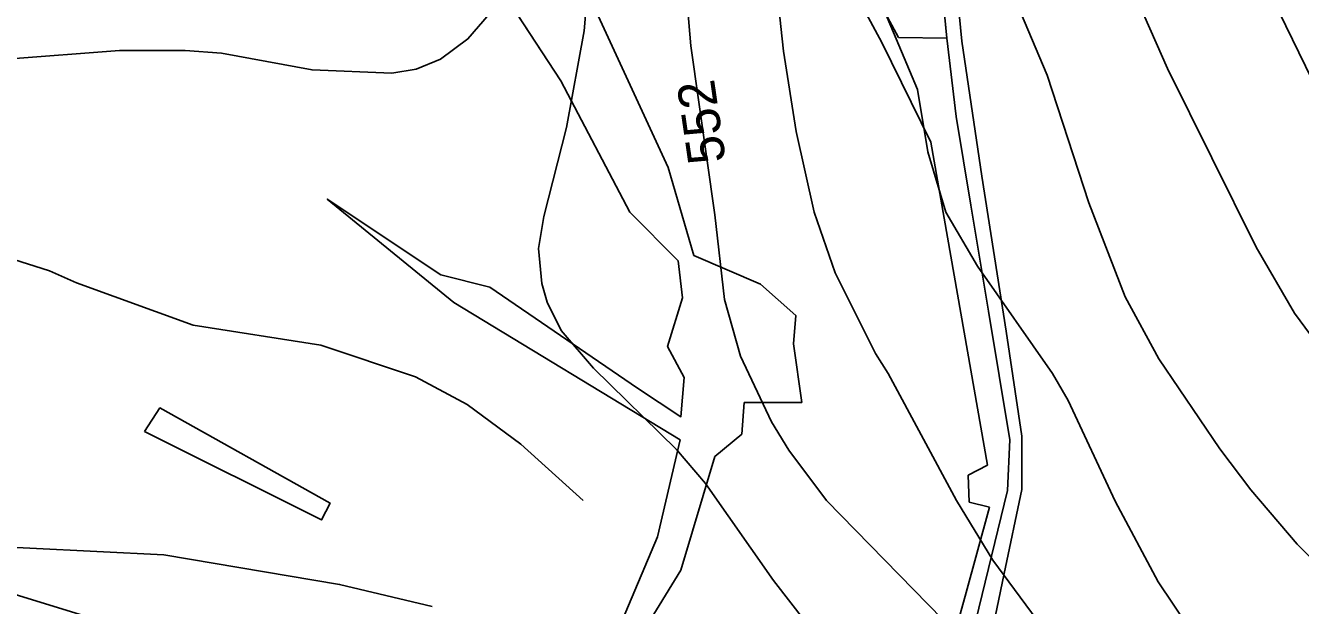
# Model space of a CAD drawing. Extents: x -709418 to -703832, y -1161719 to -1157826.
# Drawn here: x -708246.7 to -707975.4, y -1158667.8 to -1158544.4 of the extents above; entities that cross this region are included whole.
import ezdxf

# ---------------------------------------------------------------- set-up
doc = ezdxf.new("R2010")
doc.units = 0
for name, color, linetype in [('110_silnice II. třídy a III. třídy', 7, 'Continuous'), ('120_vrstevnice hlavní', 7, 'Continuous'), ('121_vrstevnice hlavní_popis', 7, 'Continuous'), ('122_vrstevnice základní', 7, 'Continuous'), ('124_vrstevnice doplňková', 7, 'Continuous'), ('201_orná půda_KN', 7, 'Continuous'), ('206_TTP_KN', 7, 'Continuous'), ('210_ostatní plocha_KN', 7, 'Continuous'), ('502_vodní tok_popis', 7, 'Continuous')]:
    doc.layers.add(name, color=color, linetype=linetype)

msp = doc.modelspace()

# ---------------------------------------------------------------- linework, layer by layer
at = {"layer": '110_silnice II. třídy a III. třídy'}
msp.add_lwpolyline([(-708949.18, -1159143.25), (-708851.52, -1159087.76), (-708763.44, -1159047.57), (-708704.41, -1159007.15), (-708617.29, -1158919.6), (-708571.81, -1158874.15), (-708546.81, -1158830.34), (-708531.01, -1158804.51), (-708475.96, -1158757.15), (-708390.75, -1158691.13), (-708373.04, -1158681.56), (-708289.6, -1158664.21), (-708263.74, -1158660.86), (-708218.75, -1158674.74), (-708130.19, -1158710.62), (-708061.25, -1158767.55), (-707984.07, -1158831.3), (-707891.2, -1158926.02), (-707845.98, -1158974.16), (-707817.26, -1159017.7), (-707796.68, -1159073.19), (-707758.86, -1159190.4)], dxfattribs=at)
at = {"layer": '120_vrstevnice hlavní'}
msp.add_lwpolyline([(-708021.04, -1158685), (-708040.9, -1158658.14), (-708048.61, -1158645.43), (-708063.19, -1158618.43), (-708065.9, -1158614.14), (-708074.47, -1158597), (-708078.9, -1158584.14), (-708082.76, -1158566.99), (-708085.47, -1158549.85), (-708087.33, -1158532.71), (-708092.61, -1158511.85), (-708099.9, -1158491.85), (-708114.47, -1158455.85), (-708118.76, -1158447.85), (-708123.76, -1158439.84), (-708132.47, -1158427.84), (-708140.33, -1158419.13), (-708159.33, -1158401.13), (-708172.19, -1158390.99), (-708181.91, -1158384.56)], dxfattribs=at)
at = {"layer": '122_vrstevnice základní'}
for points in [[(-708201.34, -1158298.84), (-708182.76, -1158309.55), (-708168.48, -1158318.84), (-708155.62, -1158328.12), (-708145.05, -1158336.98), (-708122.47, -1158360.41), (-708113.9, -1158370.7), (-708088.61, -1158396.56), (-708079.33, -1158407.27), (-708034.76, -1158466.28), (-707993.9, -1158516.99), (-707987.75, -1158525.85), (-707985.47, -1158530.28), (-707973.04, -1158555.85)], [(-708253.34, -1158318.27), (-708237.05, -1158321.84), (-708225.91, -1158325.41), (-708210.48, -1158331.98), (-708193.33, -1158340.84), (-708186.48, -1158344.98), (-708173.62, -1158354.7), (-708162.05, -1158365.41), (-708137.47, -1158390.13), (-708128.47, -1158400.13), (-708114.62, -1158417.42), (-708086.61, -1158455.56), (-708071.9, -1158474.13), (-708067.19, -1158481.28), (-708045.47, -1158520.99), (-708035.04, -1158541.56), (-708029.33, -1158554.99), (-708020.47, -1158582.14), (-708012.75, -1158602.14), (-708005.61, -1158615.28), (-707992.61, -1158634.43), (-707986.04, -1158643.14), (-707976.18, -1158654.71), (-707961.18, -1158669.57)], [(-708165.05, -1158343.41), (-708142.19, -1158363.84), (-708133.62, -1158373.27), (-708111.19, -1158401.56), (-708062.47, -1158455.56), (-708044.61, -1158479.56), (-708035.47, -1158493.56), (-708019.18, -1158521.56), (-708009.9, -1158539.56), (-708003.75, -1158553.56), (-707984.9, -1158591.57), (-707976.75, -1158605.57), (-707968.89, -1158616.14), (-707952.47, -1158633.28), (-707940.89, -1158642.14), (-707927.89, -1158648.71), (-707913.61, -1158653.71), (-707886.46, -1158661.43), (-707876.46, -1158665.14), (-707865.03, -1158670.43)], [(-708048.47, -1158673.86), (-708076.33, -1158645.43), (-708084.33, -1158634.71), (-708088.04, -1158628.71), (-708094.61, -1158614.71), (-708098.04, -1158602.71), (-708100.04, -1158584.71), (-708105.19, -1158548.71), (-708106.9, -1158528.71), (-708111.62, -1158498.13), (-708113.76, -1158487.85), (-708117.9, -1158474.13), (-708123.47, -1158460.42), (-708130.33, -1158448.42), (-708136.62, -1158439.84), (-708149.05, -1158426.13), (-708167.19, -1158409.99), (-708187.33, -1158395.99), (-708209.91, -1158383.7), (-708219.34, -1158380.13), (-708246.48, -1158374.27), (-708262.2, -1158373.13)], [(-708091.6, -1158475.62), (-708056.97, -1158558.05), (-708054.76, -1158571.28), (-708050.9, -1158584.14), (-708044.18, -1158595.57), (-708028.18, -1158618.43), (-708024.9, -1158624.14), (-708014.9, -1158645.57), (-708005.75, -1158662.71), (-707996.18, -1158677)], [(-708126.33, -1158526.99), (-708127.9, -1158545.56), (-708131.62, -1158566.14), (-708136.47, -1158585), (-708137.62, -1158591.85), (-708136.9, -1158599.28), (-708135.76, -1158603.28), (-708132.76, -1158609.28), (-708125.9, -1158617.28), (-708108.19, -1158634.57), (-708102.04, -1158641.85), (-708087.61, -1158662.43), (-708074.33, -1158679.57)], [(-708160.19, -1158668), (-708179.91, -1158663.28), (-708217.34, -1158657), (-708274.44, -1158654.16)]]:
    msp.add_lwpolyline(points, dxfattribs=at)
at = {"layer": '124_vrstevnice doplňková'}
for points in [[(-708280.73, -1158538.72), (-708279.2, -1158542.99), (-708276.48, -1158546.42), (-708270.91, -1158549.99), (-708265.05, -1158551.71), (-708250.77, -1158551.56), (-708226.76, -1158549.71), (-708212.76, -1158549.71), (-708205.05, -1158550.28), (-708185.76, -1158553.85), (-708168.76, -1158554.56), (-708163.62, -1158553.71), (-708158.47, -1158551.56), (-708152.62, -1158547.28), (-708148.05, -1158541.99), (-708145.33, -1158537.28), (-708141.19, -1158525.85), (-708140.05, -1158518.71), (-708139.62, -1158511.13)], [(-708291.17, -1158648.71), (-708287.62, -1158640.85), (-708284.34, -1158621.28), (-708281.34, -1158609.71), (-708274.48, -1158597), (-708271.62, -1158594.71), (-708268.91, -1158593.28), (-708265.05, -1158592.28), (-708257, -1158592.5), (-708250.77, -1158593.71), (-708241.62, -1158596.57), (-708235.91, -1158599.14), (-708211.05, -1158608.14), (-708183.91, -1158612.43), (-708163.76, -1158619.14), (-708152.76, -1158625), (-708141.33, -1158633.43), (-708128.05, -1158645.43)]]:
    msp.add_lwpolyline(points, dxfattribs=at)
at = {"layer": '201_orná půda_KN'}
for p, q in [((-708061.01, -1158546.99), (-708112.94, -1158450.31)), ((-708052.2, -1158530.97), (-708050.7, -1158547.13)), ((-708050.7, -1158547.13), (-708061.01, -1158546.99))]:
    msp.add_line(p, q, dxfattribs=at)
at = {"layer": '206_TTP_KN'}
for p, q in [((-708081.46, -1158516.9), (-708064.51, -1158548)), ((-708047.5, -1158547.75), (-708049.87, -1158523.43)), ((-708109.97, -1158574.62), (-708124.86, -1158542.38)), ((-708064.51, -1158548), (-708054.09, -1158569.2)), ((-708043.22, -1158576.44), (-708047.5, -1158547.75)), ((-708054.09, -1158569.2), (-708042.04, -1158637.89)), ((-708104.51, -1158593.35), (-708109.97, -1158574.62)), ((-708038.08, -1158609.43), (-708043.22, -1158576.44)), ((-708090.38, -1158599.45), (-708104.51, -1158593.35)), ((-708082.85, -1158606.12), (-708090.38, -1158599.45)), ((-708083.31, -1158612.08), (-708082.85, -1158606.12)), ((-708034.72, -1158631.73), (-708038.08, -1158609.43)), ((-708081.53, -1158624.6), (-708083.31, -1158612.08)), ((-708094.3, -1158631.35), (-708093.84, -1158624.6)), ((-708093.84, -1158624.6), (-708081.53, -1158624.6)), ((-708221.41, -1158630.79), (-708218.13, -1158625.73)), ((-708218.13, -1158625.73), (-708181.95, -1158645.99)), ((-708183.73, -1158649.56), (-708221.41, -1158630.79)), ((-708100.08, -1158636.09), (-708094.3, -1158631.35)), ((-708034.74, -1158643.13), (-708034.72, -1158631.73)), ((-708107.31, -1158660.23), (-708100.08, -1158636.09)), ((-708042.04, -1158637.89), (-708046.16, -1158640.03)), ((-708046.16, -1158640.03), (-708045.94, -1158645.79)), ((-708038.48, -1158660.93), (-708034.74, -1158643.13)), ((-708181.95, -1158645.99), (-708183.73, -1158649.56)), ((-708041.64, -1158646.85), (-708046.79, -1158665.8)), ((-708045.94, -1158645.79), (-708041.64, -1158646.85)), ((-708113.8, -1158670.86), (-708107.31, -1158660.23)), ((-708041.26, -1158674.06), (-708038.48, -1158660.93)), ((-708046.79, -1158665.8), (-708056.01, -1158698.43))]:
    msp.add_line(p, q, dxfattribs=at)
for points in [[(-708150.5, -1158529.16), (-708132.84, -1158556.2), (-708118.17, -1158584.11), (-708107.9, -1158594.49), (-708106.97, -1158602.3), (-708110.11, -1158612.69), (-708106.61, -1158619.29), (-708107.29, -1158627.64), (-708116.53, -1158621.57), (-708147.93, -1158600.09), (-708158.35, -1158597.45), (-708182.54, -1158581.32), (-708155.57, -1158603.3), (-708107.45, -1158632.54), (-708112.23, -1158653.16), (-708119.79, -1158670.99)], [(-708221.41, -1158630.79), (-708183.73, -1158649.56), (-708181.95, -1158645.99), (-708218.13, -1158625.73), (-708221.41, -1158630.79)]]:
    msp.add_lwpolyline(points, dxfattribs=at)
at = {"layer": '210_ostatní plocha_KN'}
for p, q in [((-708112.94, -1158450.31), (-708061.01, -1158546.99)), ((-708064.51, -1158548), (-708081.46, -1158516.9)), ((-708049.87, -1158523.43), (-708047.5, -1158547.75)), ((-708132.84, -1158556.2), (-708150.5, -1158529.16)), ((-708050.7, -1158547.13), (-708052.2, -1158530.97)), ((-708124.86, -1158542.38), (-708109.97, -1158574.62)), ((-708054.09, -1158569.2), (-708064.51, -1158548)), ((-708061.01, -1158546.99), (-708050.7, -1158547.13)), ((-708048.74, -1158563.79), (-708050.7, -1158547.13)), ((-708050.7, -1158547.13), (-708048.74, -1158563.79)), ((-708047.5, -1158547.75), (-708043.22, -1158576.44)), ((-708118.17, -1158584.11), (-708132.84, -1158556.2)), ((-708045.56, -1158582.63), (-708048.74, -1158563.79)), ((-708048.74, -1158563.79), (-708045.56, -1158582.63)), ((-708042.04, -1158637.89), (-708054.09, -1158569.2)), ((-708109.97, -1158574.62), (-708104.51, -1158593.35)), ((-708043.22, -1158576.44), (-708038.08, -1158609.43)), ((-708155.57, -1158603.3), (-708182.54, -1158581.32)), ((-708182.54, -1158581.32), (-708158.35, -1158597.45)), ((-708107.9, -1158594.49), (-708118.17, -1158584.11)), ((-708041.82, -1158605.14), (-708045.56, -1158582.63)), ((-708045.56, -1158582.63), (-708041.82, -1158605.14)), ((-708106.97, -1158602.3), (-708107.9, -1158594.49)), ((-708104.51, -1158593.35), (-708090.38, -1158599.45)), ((-708158.35, -1158597.45), (-708147.93, -1158600.09)), ((-708147.93, -1158600.09), (-708116.53, -1158621.57)), ((-708090.38, -1158599.45), (-708082.85, -1158606.12)), ((-708107.45, -1158632.54), (-708155.57, -1158603.3)), ((-708110.11, -1158612.69), (-708106.97, -1158602.3)), ((-708082.85, -1158606.12), (-708083.31, -1158612.08)), ((-708037.32, -1158632.51), (-708041.82, -1158605.14)), ((-708041.82, -1158605.14), (-708037.32, -1158632.51)), ((-708038.08, -1158609.43), (-708034.72, -1158631.73)), ((-708106.61, -1158619.29), (-708110.11, -1158612.69)), ((-708083.31, -1158612.08), (-708081.53, -1158624.6)), ((-708107.29, -1158627.64), (-708106.61, -1158619.29)), ((-708116.53, -1158621.57), (-708107.29, -1158627.64)), ((-708093.84, -1158624.6), (-708094.3, -1158631.35)), ((-708081.53, -1158624.6), (-708093.84, -1158624.6)), ((-708112.23, -1158653.16), (-708107.45, -1158632.54)), ((-708094.3, -1158631.35), (-708100.08, -1158636.09)), ((-708037.79, -1158643.29), (-708037.32, -1158632.51)), ((-708037.32, -1158632.51), (-708037.79, -1158643.29)), ((-708034.72, -1158631.73), (-708034.74, -1158643.13)), ((-708100.08, -1158636.09), (-708107.31, -1158660.23)), ((-708046.16, -1158640.03), (-708042.04, -1158637.89)), ((-708045.94, -1158645.79), (-708046.16, -1158640.03)), ((-708045.21, -1158673.86), (-708037.79, -1158643.29)), ((-708037.79, -1158643.29), (-708045.21, -1158673.86)), ((-708034.74, -1158643.13), (-708038.48, -1158660.93)), ((-708046.79, -1158665.8), (-708041.64, -1158646.85)), ((-708041.64, -1158646.85), (-708045.94, -1158645.79)), ((-708119.79, -1158670.99), (-708112.23, -1158653.16)), ((-708107.31, -1158660.23), (-708113.8, -1158670.86)), ((-708038.48, -1158660.93), (-708041.26, -1158674.06)), ((-708056.01, -1158698.43), (-708046.79, -1158665.8))]:
    msp.add_line(p, q, dxfattribs=at)

# ---------------------------------------------------------------- texts
at = {"layer": '121_vrstevnice hlavní_popis'}
msp.add_text('552', height=8, rotation=98.2724, dxfattribs=at).set_placement((-708097.7, -1158573.24))
at = {"layer": '502_vodní tok_popis'}
msp.add_text('IDVT 10259782 (PVL, s.p.)', height=10, rotation=299.004, dxfattribs=at).set_placement((-708027.24, -1158423.76))

doc.saveas('drawing.dxf')
